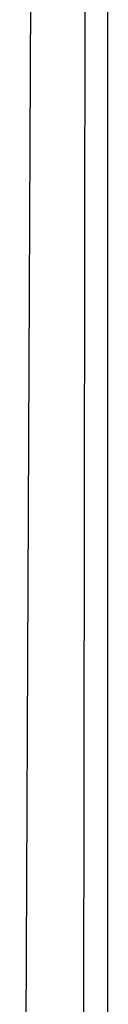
# Paper-space layout 'Sheet' of a CAD drawing. Header units: inches. Extents: x 0.2 to 10.8, y 0.2 to 8.3.
# Tile 346 of 545: x 7.3941 to 7.39879, y 2.04965 to 2.10226. Entities that reach past the tile are written whole.
import ezdxf

# ---------------------------------------------------------------- set-up
doc = ezdxf.new("R2010")
doc.units = ezdxf.units.IN
doc.header["$MEASUREMENT"] = 0
doc.layers.get('0').update_dxf_attribs({"lineweight": 5})

psp = doc.layouts.new('Sheet')

# ---------------------------------------------------------------- linework, layer by layer
at = {"color": 0, "linetype": 'ByBlock', "lineweight": -3}
for p, q in [((7.398466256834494, 2.937014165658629), (7.394103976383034, 1.983868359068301)), ((7.398562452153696, 2.936904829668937), (7.397411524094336, 1.983868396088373)), ((7.398791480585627, 1.983868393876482), (7.398712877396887, 2.904651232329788))]:
    psp.add_line(p, q, dxfattribs=at)

doc.saveas('drawing.dxf')
